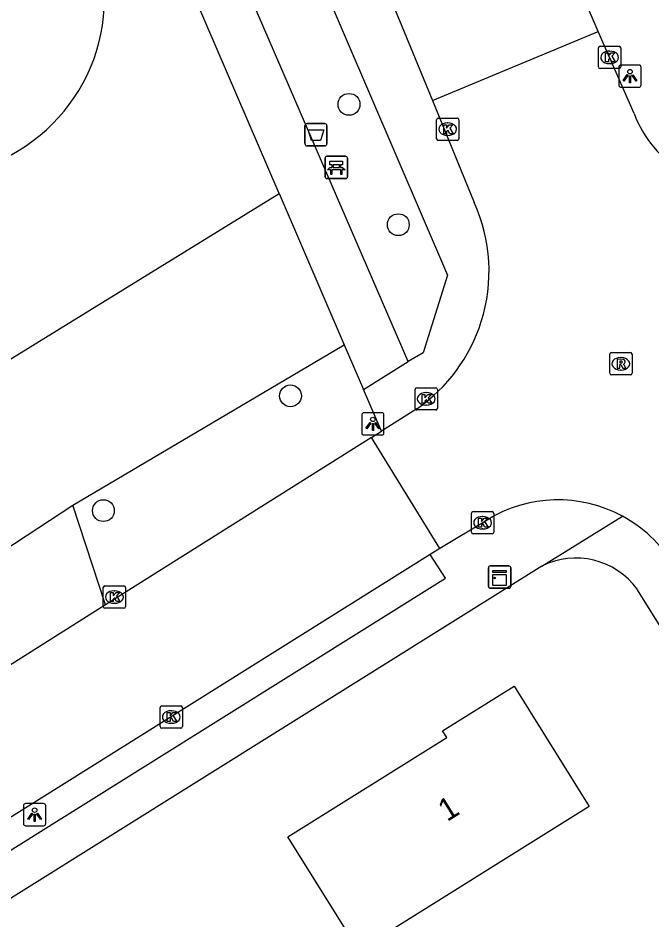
# Model space of a CAD drawing. Extents: x 159353 to 160616, y 385893 to 387321.
# Drawn here: x 159591.13 to 159619.55, y 386112.89 to 386153.33 of the extents above; entities that cross this region are included whole.
import ezdxf

# ---------------------------------------------------------------- set-up
doc = ezdxf.new("R2010")
doc.units = 0
for name, color, linetype in [('IMGEO_Afvalbak', 7, 'Continuous'), ('IMGEO_Bank', 7, 'Continuous'), ('IMGEO_Boom', 7, 'Continuous'), ('IMGEO_Groenvoorziening', 7, 'Continuous'), ('IMGEO_Kast', 7, 'Continuous'), ('IMGEO_Kolk', 7, 'Continuous'), ('IMGEO_Lichtpunt', 7, 'Continuous'), ('IMGEO_Pand', 7, 'Continuous'), ('IMGEO_Pand_nummerreeks', 7, 'Continuous'), ('IMGEO_Rijbaan_lokaal_gesloten', 7, 'Continuous'), ('IMGEO_Rijbaan_lokaal_open', 7, 'Continuous'), ('IMGEO_Rioolput', 7, 'Continuous'), ('IMGEO_Voetpad_halfverhard', 7, 'Continuous'), ('IMGEO_Voetpad_open', 7, 'Continuous')]:
    doc.layers.add(name, color=color, linetype=linetype)

msp = doc.modelspace()

# ---------------------------------------------------------------- linework, layer by layer
at = {"layer": 'IMGEO_Afvalbak'}
for p, q in [((159603.99, 386147.696), (159603.99, 386148.496)), ((159603.99, 386148.496), (159603.99, 386147.696)), ((159604.09, 386148.596), (159604.88, 386148.596)), ((159604.88, 386148.596), (159604.09, 386148.596)), ((159604.98, 386148.496), (159604.98, 386147.696)), ((159604.98, 386147.696), (159604.98, 386148.496)), ((159604.88, 386147.596), (159604.09, 386147.596)), ((159604.09, 386147.596), (159604.88, 386147.596))]:
    msp.add_line(p, q, dxfattribs=at)
msp.add_lwpolyline([(159604.133, 386148.31), (159604.837, 386148.31), (159604.688, 386147.84), (159604.282, 386147.84), (159604.133, 386148.31)], dxfattribs=at)
for centre, start, end in [((159604.09, 386148.496), 90, 180), ((159604.09, 386148.496), 90, 180), ((159604.88, 386148.496), 0, 90), ((159604.88, 386148.496), 360, 90), ((159604.09, 386147.696), 180, 270), ((159604.09, 386147.696), 180, 270), ((159604.88, 386147.696), 270, 0), ((159604.88, 386147.696), 270, 0)]:
    msp.add_arc(centre, 0.1, start, end, dxfattribs=at)
at = {"layer": 'IMGEO_Bank'}
for p, q in [((159604.898, 386146.205), (159604.898, 386147.046)), ((159604.898, 386147.046), (159604.898, 386146.205)), ((159604.973, 386147.13), (159605.814, 386147.13)), ((159605.814, 386147.13), (159604.973, 386147.13)), ((159605.898, 386147.055), (159605.898, 386146.214)), ((159605.898, 386146.214), (159605.898, 386147.055)), ((159605.207, 386146.636), (159605.207, 386146.742)), ((159605.251, 386146.742), (159605.251, 386146.636)), ((159605.539, 386146.748), (159605.257, 386146.748)), ((159605.257, 386146.63), (159605.539, 386146.63)), ((159605.545, 386146.636), (159605.545, 386146.742)), ((159605.589, 386146.742), (159605.589, 386146.636)), ((159605.595, 386146.528), (159605.202, 386146.528)), ((159605.823, 386146.13), (159604.982, 386146.13)), ((159604.982, 386146.13), (159605.823, 386146.13))]:
    msp.add_line(p, q, dxfattribs=at)
for points in [[(159605.145, 386146.528), (159605.003, 386146.528), (159605.115, 386146.63), (159605.201, 386146.63)], [(159605.201, 386146.748), (159605.115, 386146.748), (159605.115, 386146.909), (159605.678, 386146.909), (159605.678, 386146.748), (159605.595, 386146.748)], [(159605.595, 386146.63), (159605.678, 386146.63), (159605.79, 386146.528), (159605.651, 386146.528)], [(159605.195, 386146.521), (159605.195, 386146.314), (159605.152, 386146.314), (159605.152, 386146.521)], [(159605.645, 386146.521), (159605.645, 386146.314), (159605.601, 386146.314), (159605.601, 386146.521)]]:
    msp.add_lwpolyline(points, dxfattribs=at)
for centre, radius, start, end in [((159604.976, 386147.052), 0.0779, 92.4484, 184.2845), ((159604.976, 386147.052), 0.0779, 92.4484, 184.2845), ((159605.82, 386147.052), 0.0779, 2.4484, 94.2845), ((159605.82, 386147.052), 0.0779, 2.4484, 94.2845), ((159605.2, 386146.741), 0.00671, 2.8957, 87.1043), ((159605.2, 386146.637), 0.00671, 272.8957, 357.1043), ((159605.257, 386146.741), 0.00671, 92.8957, 177.1043), ((159605.257, 386146.637), 0.00671, 182.8957, 267.1043), ((159605.539, 386146.741), 0.00671, 2.8957, 87.1043), ((159605.539, 386146.637), 0.00671, 272.8957, 357.1043), ((159605.596, 386146.741), 0.00671, 92.8957, 177.1043), ((159605.596, 386146.637), 0.00671, 182.8957, 267.1043), ((159605.145, 386146.521), 0.00671, 2.8957, 87.1043), ((159605.202, 386146.521), 0.00671, 92.8957, 177.1043), ((159605.594, 386146.521), 0.00671, 2.8957, 87.1043), ((159605.651, 386146.521), 0.00671, 92.8957, 177.1043), ((159604.976, 386146.208), 0.0779, 182.4484, 274.2845), ((159604.976, 386146.208), 0.0779, 182.4484, 274.2845), ((159605.82, 386146.208), 0.0779, 272.4484, 4.2845), ((159605.82, 386146.208), 0.0779, 272.4484, 4.2845)]:
    msp.add_arc(centre, radius, start, end, dxfattribs=at)
at = {"layer": 'IMGEO_Boom'}
for centre in [(159605.968, 386149.457), (159608.178, 386144.062), (159603.343, 386136.388), (159594.955, 386131.243)]:
    msp.add_circle(centre, 0.489, dxfattribs=at)
at = {"layer": 'IMGEO_Groenvoorziening'}
for points in [[(159537.348, 386146.745), (159556.131, 386116.691), (159602.836, 386145.461)], [(159593.579, 386131.485), (159605.752, 386138.679)], [(159583.541, 386124.895), (159593.579, 386131.485)], [(159595.055, 386127.013), (159593.579, 386131.485)]]:
    msp.add_lwpolyline(points, dxfattribs=at)
msp.add_arc((159587.054, 386154.209), 7.954, 180.0036, 359.9964, dxfattribs=at)
at = {"layer": 'IMGEO_Kast'}
for p, q in [((159612.219, 386127.837), (159612.219, 386128.678)), ((159612.219, 386128.678), (159612.219, 386127.837)), ((159612.294, 386128.762), (159613.135, 386128.762)), ((159613.135, 386128.762), (159612.294, 386128.762)), ((159613.219, 386128.687), (159613.219, 386127.846)), ((159613.219, 386127.846), (159613.219, 386128.687)), ((159613.144, 386127.762), (159612.303, 386127.762)), ((159612.303, 386127.762), (159613.144, 386127.762))]:
    msp.add_line(p, q, dxfattribs=at)
for points in [[(159612.414, 386128.552), (159613.014, 386128.552), (159613.014, 386128.467), (159612.414, 386128.467), (159612.414, 386128.552)], [(159612.414, 386128.377), (159613.014, 386128.377), (159613.014, 386127.888), (159612.414, 386127.888), (159612.414, 386128.377)]]:
    msp.add_lwpolyline(points, dxfattribs=at)
msp.add_circle((159612.498, 386128.226), 0.0377, dxfattribs=at)
for centre, start, end in [((159612.297, 386128.684), 92.4484, 184.2845), ((159612.297, 386128.684), 92.4484, 184.2845), ((159613.141, 386128.684), 2.4484, 94.2845), ((159613.141, 386128.684), 2.4484, 94.2845), ((159612.297, 386127.84), 182.4484, 274.2845), ((159612.297, 386127.84), 182.4484, 274.2845), ((159613.141, 386127.84), 272.4484, 4.2845), ((159613.141, 386127.84), 272.4484, 4.2845)]:
    msp.add_arc(centre, 0.0779, start, end, dxfattribs=at)
at = {"layer": 'IMGEO_Kolk'}
for p, q in [((159617.153, 386151.138), (159617.153, 386151.99)), ((159617.228, 386152.064), (159618.08, 386152.064)), ((159618.154, 386151.99), (159618.154, 386151.138)), ((159617.641, 386151.844), (159617.666, 386151.844)), ((159617.664, 386151.284), (159617.639, 386151.284)), ((159618.08, 386151.064), (159617.228, 386151.064)), ((159609.891, 386147.916), (159609.891, 386148.768)), ((159609.966, 386148.842), (159610.818, 386148.842)), ((159610.892, 386148.768), (159610.892, 386147.916)), ((159610.379, 386148.622), (159610.404, 386148.622)), ((159610.818, 386147.842), (159609.966, 386147.842)), ((159610.402, 386148.062), (159610.377, 386148.062)), ((159608.93, 386135.829), (159608.93, 386136.681)), ((159609.005, 386136.755), (159609.857, 386136.755)), ((159609.418, 386136.535), (159609.443, 386136.535)), ((159609.931, 386136.681), (159609.931, 386135.829)), ((159609.857, 386135.755), (159609.005, 386135.755)), ((159609.441, 386135.975), (159609.416, 386135.975)), ((159611.458, 386130.275), (159611.458, 386131.127)), ((159611.533, 386131.201), (159612.385, 386131.201)), ((159611.946, 386130.981), (159611.971, 386130.981)), ((159612.459, 386131.127), (159612.459, 386130.275)), ((159612.385, 386130.201), (159611.533, 386130.201)), ((159611.969, 386130.421), (159611.944, 386130.421)), ((159594.948, 386126.943), (159594.948, 386127.795)), ((159595.023, 386127.869), (159595.875, 386127.869)), ((159595.436, 386127.649), (159595.461, 386127.649)), ((159595.949, 386127.795), (159595.949, 386126.943)), ((159595.875, 386126.869), (159595.023, 386126.869)), ((159595.459, 386127.089), (159595.434, 386127.089)), ((159597.499, 386121.565), (159597.499, 386122.417)), ((159597.574, 386122.491), (159598.426, 386122.491)), ((159598.5, 386122.417), (159598.5, 386121.565)), ((159597.987, 386122.271), (159598.012, 386122.271)), ((159598.01, 386121.711), (159597.985, 386121.711)), ((159598.426, 386121.491), (159597.574, 386121.491))]:
    msp.add_line(p, q, dxfattribs=at)
for points in [[(159617.153, 386151.138), (159617.153, 386151.99)], [(159617.228, 386152.064), (159618.08, 386152.064)], [(159618.154, 386151.99), (159618.154, 386151.138)], [(159617.474, 386151.764), (159617.597, 386151.764), (159617.597, 386151.613), (159617.727, 386151.764), (159617.891, 386151.764), (159617.745, 386151.613), (159617.898, 386151.364), (159617.746, 386151.364), (159617.661, 386151.528), (159617.597, 386151.461), (159617.597, 386151.364), (159617.474, 386151.364), (159617.474, 386151.764)], [(159618.08, 386151.064), (159617.228, 386151.064)], [(159609.891, 386147.916), (159609.891, 386148.768)], [(159609.966, 386148.842), (159610.818, 386148.842)], [(159610.892, 386148.768), (159610.892, 386147.916)], [(159610.212, 386148.542), (159610.335, 386148.542), (159610.335, 386148.391), (159610.465, 386148.542), (159610.629, 386148.542), (159610.483, 386148.391), (159610.636, 386148.142), (159610.484, 386148.142), (159610.399, 386148.306), (159610.335, 386148.239), (159610.335, 386148.142), (159610.212, 386148.142), (159610.212, 386148.542)], [(159610.818, 386147.842), (159609.966, 386147.842)], [(159608.93, 386135.829), (159608.93, 386136.681)], [(159609.005, 386136.755), (159609.857, 386136.755)], [(159609.931, 386136.681), (159609.931, 386135.829)], [(159609.251, 386136.455), (159609.374, 386136.455), (159609.374, 386136.304), (159609.504, 386136.455), (159609.668, 386136.455), (159609.522, 386136.304), (159609.675, 386136.055), (159609.523, 386136.055), (159609.438, 386136.219), (159609.374, 386136.152), (159609.374, 386136.055), (159609.251, 386136.055), (159609.251, 386136.455)], [(159609.857, 386135.755), (159609.005, 386135.755)], [(159611.458, 386130.275), (159611.458, 386131.127)], [(159611.533, 386131.201), (159612.385, 386131.201)], [(159611.779, 386130.901), (159611.902, 386130.901), (159611.902, 386130.75), (159612.032, 386130.901), (159612.196, 386130.901), (159612.05, 386130.75), (159612.203, 386130.501), (159612.051, 386130.501), (159611.966, 386130.665), (159611.902, 386130.598), (159611.902, 386130.501), (159611.779, 386130.501), (159611.779, 386130.901)], [(159612.459, 386131.127), (159612.459, 386130.275)], [(159612.385, 386130.201), (159611.533, 386130.201)], [(159594.948, 386126.943), (159594.948, 386127.795)], [(159595.023, 386127.869), (159595.875, 386127.869)], [(159595.949, 386127.795), (159595.949, 386126.943)], [(159595.269, 386127.569), (159595.392, 386127.569), (159595.392, 386127.418), (159595.522, 386127.569), (159595.686, 386127.569), (159595.54, 386127.418), (159595.693, 386127.169), (159595.541, 386127.169), (159595.456, 386127.333), (159595.392, 386127.266), (159595.392, 386127.169), (159595.269, 386127.169), (159595.269, 386127.569)], [(159595.875, 386126.869), (159595.023, 386126.869)], [(159597.499, 386121.565), (159597.499, 386122.417)], [(159597.574, 386122.491), (159598.426, 386122.491)], [(159598.5, 386122.417), (159598.5, 386121.565)], [(159597.82, 386122.191), (159597.943, 386122.191), (159597.943, 386122.04), (159598.073, 386122.191), (159598.237, 386122.191), (159598.091, 386122.04), (159598.244, 386121.791), (159598.092, 386121.791), (159598.007, 386121.955), (159597.943, 386121.888), (159597.943, 386121.791), (159597.82, 386121.791), (159597.82, 386122.191)], [(159598.426, 386121.491), (159597.574, 386121.491)]]:
    msp.add_lwpolyline(points, dxfattribs=at)
for centre, start, end in [((159617.23, 386151.988), 91.552, 178.448), ((159617.23, 386151.988), 91.552, 178.448), ((159618.078, 386151.988), 1.552, 88.448), ((159618.078, 386151.988), 1.552, 88.448), ((159617.23, 386151.14), 181.552, 268.448), ((159617.23, 386151.14), 181.552, 268.448), ((159618.078, 386151.14), 271.552, 358.448), ((159618.078, 386151.14), 271.552, 358.448), ((159609.968, 386148.766), 91.552, 178.448), ((159609.968, 386148.766), 91.552, 178.448), ((159610.816, 386148.766), 1.552, 88.448), ((159610.816, 386148.766), 1.552, 88.448), ((159609.968, 386147.918), 181.552, 268.448), ((159609.968, 386147.918), 181.552, 268.448), ((159610.816, 386147.918), 271.552, 358.448), ((159610.816, 386147.918), 271.552, 358.448), ((159609.007, 386136.679), 91.552, 178.448), ((159609.007, 386136.679), 91.552, 178.448), ((159609.855, 386136.679), 1.552, 88.448), ((159609.855, 386136.679), 1.552, 88.448), ((159609.007, 386135.831), 181.552, 268.448), ((159609.007, 386135.831), 181.552, 268.448), ((159609.855, 386135.831), 271.552, 358.448), ((159609.855, 386135.831), 271.552, 358.448), ((159611.535, 386131.125), 91.552, 178.448), ((159611.535, 386131.125), 91.552, 178.448), ((159612.383, 386131.125), 1.552, 88.448), ((159612.383, 386131.125), 1.552, 88.448), ((159611.535, 386130.277), 181.552, 268.448), ((159611.535, 386130.277), 181.552, 268.448), ((159612.383, 386130.277), 271.552, 358.448), ((159612.383, 386130.277), 271.552, 358.448), ((159595.025, 386127.793), 91.552, 178.448), ((159595.025, 386127.793), 91.552, 178.448), ((159595.873, 386127.793), 1.552, 88.448), ((159595.873, 386127.793), 1.552, 88.448), ((159595.025, 386126.945), 181.552, 268.448), ((159595.025, 386126.945), 181.552, 268.448), ((159595.873, 386126.945), 271.552, 358.448), ((159595.873, 386126.945), 271.552, 358.448), ((159597.576, 386122.415), 91.552, 178.448), ((159597.576, 386122.415), 91.552, 178.448), ((159598.424, 386122.415), 1.552, 88.448), ((159598.424, 386122.415), 1.552, 88.448), ((159597.576, 386121.567), 181.552, 268.448), ((159597.576, 386121.567), 181.552, 268.448), ((159598.424, 386121.567), 271.552, 358.448), ((159598.424, 386121.567), 271.552, 358.448)]:
    msp.add_arc(centre, 0.0765, start, end, dxfattribs=at)
for centre, major_axis, ratio, start_param, end_param in [((159617.64, 386151.564), (-0.387, 0.002), 0.722429, 4.712389, 7.853982), ((159617.665, 386151.564), (-0.39, 0.002), 0.717154, 1.570796, 4.712389), ((159610.378, 386148.342), (-0.387, 0.002), 0.722429, 4.712389, 7.853982), ((159610.403, 386148.342), (-0.39, 0.002), 0.717154, 1.570796, 4.712389), ((159609.417, 386136.255), (-0.387, 0.002), 0.722429, 4.712389, 7.853982), ((159609.442, 386136.255), (-0.39, 0.002), 0.717154, 1.570796, 4.712389), ((159611.945, 386130.701), (-0.387, 0.002), 0.722429, 4.712389, 7.853982), ((159611.97, 386130.701), (-0.39, 0.002), 0.717154, 1.570796, 4.712389), ((159595.435, 386127.369), (-0.387, 0.002), 0.722429, 4.712389, 7.853982), ((159595.46, 386127.369), (-0.39, 0.002), 0.717154, 1.570796, 4.712389), ((159597.986, 386121.991), (-0.387, 0.002), 0.722429, 4.712389, 7.853982), ((159598.011, 386121.991), (-0.39, 0.002), 0.717154, 1.570796, 4.712389)]:
    msp.add_ellipse(centre, major_axis=major_axis, ratio=ratio, start_param=start_param, end_param=end_param, dxfattribs=at)
at = {"layer": 'IMGEO_Lichtpunt'}
for p, q in [((159618.066, 386151.125), (159618.066, 386150.318)), ((159618.066, 386151.125), (159618.066, 386150.318)), ((159618.968, 386151.22), (159618.16, 386151.22)), ((159618.968, 386151.22), (159618.16, 386151.22)), ((159619.062, 386150.318), (159619.062, 386151.125)), ((159619.062, 386150.318), (159619.062, 386151.125)), ((159618.16, 386150.224), (159618.968, 386150.224)), ((159618.16, 386150.224), (159618.968, 386150.224)), ((159606.539, 386135.536), (159606.539, 386134.729)), ((159606.539, 386135.536), (159606.539, 386134.729)), ((159607.441, 386135.631), (159606.633, 386135.631)), ((159607.441, 386135.631), (159606.633, 386135.631)), ((159607.535, 386134.729), (159607.535, 386135.536)), ((159607.535, 386134.729), (159607.535, 386135.536)), ((159606.633, 386134.635), (159607.441, 386134.635)), ((159606.633, 386134.635), (159607.441, 386134.635)), ((159591.374, 386118.017), (159591.374, 386117.21)), ((159591.374, 386118.017), (159591.374, 386117.21)), ((159592.276, 386118.112), (159591.468, 386118.112)), ((159592.276, 386118.112), (159591.468, 386118.112)), ((159592.37, 386117.21), (159592.37, 386118.017)), ((159592.37, 386117.21), (159592.37, 386118.017)), ((159591.468, 386117.116), (159592.276, 386117.116)), ((159591.468, 386117.116), (159592.276, 386117.116))]:
    msp.add_line(p, q, dxfattribs=at)
for points in [[(159618.44, 386150.789), (159618.479, 386150.761), (159618.291, 386150.499), (159618.253, 386150.526), (159618.44, 386150.789)], [(159618.542, 386150.741), (159618.589, 386150.741), (159618.589, 386150.419), (159618.542, 386150.419), (159618.542, 386150.741)], [(159618.652, 386150.761), (159618.69, 386150.788), (159618.877, 386150.526), (159618.838, 386150.498), (159618.652, 386150.761)], [(159606.913, 386135.2), (159606.952, 386135.172), (159606.764, 386134.91), (159606.726, 386134.937), (159606.913, 386135.2)], [(159607.015, 386135.152), (159607.062, 386135.152), (159607.062, 386134.83), (159607.015, 386134.83), (159607.015, 386135.152)], [(159607.125, 386135.172), (159607.163, 386135.199), (159607.35, 386134.937), (159607.311, 386134.909), (159607.125, 386135.172)], [(159591.748, 386117.681), (159591.787, 386117.653), (159591.599, 386117.391), (159591.561, 386117.418), (159591.748, 386117.681)], [(159591.85, 386117.633), (159591.897, 386117.633), (159591.897, 386117.311), (159591.85, 386117.311), (159591.85, 386117.633)], [(159591.96, 386117.653), (159591.998, 386117.68), (159592.185, 386117.418), (159592.146, 386117.39), (159591.96, 386117.653)]]:
    msp.add_lwpolyline(points, dxfattribs=at)
for centre in [(159618.565, 386150.923), (159607.038, 386135.334), (159591.873, 386117.815)]:
    msp.add_circle(centre, 0.0994, dxfattribs=at)
for centre, start, end in [((159618.16, 386151.125), 90, 180), ((159618.16, 386151.125), 90, 180), ((159618.968, 386151.125), 0, 90), ((159618.968, 386151.125), 0, 90), ((159618.16, 386150.318), 180, 270), ((159618.16, 386150.318), 180, 270), ((159618.968, 386150.318), 270, 0), ((159618.968, 386150.318), 270, 360), ((159606.633, 386135.536), 90, 180), ((159606.633, 386135.536), 90, 180), ((159607.441, 386135.536), 0, 90), ((159607.441, 386135.536), 0, 90), ((159606.633, 386134.729), 180, 270), ((159606.633, 386134.729), 180, 270), ((159607.441, 386134.729), 270, 0), ((159607.441, 386134.729), 270, 360), ((159591.468, 386118.017), 90, 180), ((159591.468, 386118.017), 90, 180), ((159592.276, 386118.017), 0, 90), ((159592.276, 386118.017), 0, 90), ((159591.468, 386117.21), 180, 270), ((159591.468, 386117.21), 180, 270), ((159592.276, 386117.21), 270, 0), ((159592.276, 386117.21), 270, 360)]:
    msp.add_arc(centre, 0.0946, start, end, dxfattribs=at)
at = {"layer": 'IMGEO_Pand'}
msp.add_lwpolyline([(159606.41, 386111.53), (159603.231, 386116.62), (159610.355, 386121.069), (159610.164, 386121.374), (159613.37, 386123.377), (159616.74, 386117.981), (159606.41, 386111.53)], dxfattribs=at)
at = {"layer": 'IMGEO_Rijbaan_lokaal_gesloten'}
for points in [[(159617.137, 386152.722), (159605.373, 386180.099)], [(159600.42, 386171.678), (159606.398, 386157.681), (159609.708, 386149.629)]]:
    msp.add_lwpolyline(points, dxfattribs=at)
at = {"layer": 'IMGEO_Rijbaan_lokaal_open'}
for points in [[(159609.708, 386149.629), (159617.137, 386152.722)], [(159618.748, 386149.045), (159617.137, 386152.722)], [(159609.708, 386149.629), (159611.586, 386145.062)], [(159609.011, 386135.807), (159607.421, 386134.806)], [(159606.969, 386134.521), (159595.055, 386127.013)], [(159606.969, 386134.521), (159607.421, 386134.806)], [(159610.034, 386129.54), (159606.969, 386134.521)], [(159612.156, 386130.821), (159610.034, 386129.54)], [(159609.613, 386129.277), (159586.1, 386114.559)], [(159610.034, 386129.54), (159609.613, 386129.277)], [(159595.055, 386127.013), (159587.35, 386122.158)]]:
    msp.add_lwpolyline(points, dxfattribs=at)
for centre, radius, start, end in [((159623.45, 386150.791), 5.016, 200.376, 240.3811), ((159604.734, 386141.981), 7.513, 342.4748, 24.209), ((159604.738, 386141.981), 7.509, 304.6829, 342.4635), ((159615.34, 386125.675), 6.051, 61.4231, 121.7435), ((159615.358, 386125.689), 6.03, 31.9876, 61.5189)]:
    msp.add_arc(centre, radius, start, end, dxfattribs=at)
at = {"layer": 'IMGEO_Rioolput'}
for p, q in [((159617.655, 386137.401), (159617.655, 386138.253)), ((159617.73, 386138.327), (159618.582, 386138.327)), ((159618.656, 386138.253), (159618.656, 386137.401)), ((159618.143, 386138.107), (159618.168, 386138.107)), ((159618.582, 386137.327), (159617.73, 386137.327)), ((159618.166, 386137.547), (159618.141, 386137.547))]:
    msp.add_line(p, q, dxfattribs=at)
for points in [[(159617.655, 386137.401), (159617.655, 386138.253)], [(159617.73, 386138.327), (159618.582, 386138.327)], [(159618.656, 386138.253), (159618.656, 386137.401)], [(159618.244, 386138.025), (159617.992, 386138.027), (159617.992, 386137.627)], [(159617.992, 386137.627), (159618.116, 386137.627), (159618.116, 386137.789), (159618.127, 386137.789)], [(159618.17, 386137.946), (159618.116, 386137.946), (159618.116, 386137.865)], [(159618.116, 386137.865), (159618.168, 386137.865)], [(159618.174, 386137.76), (159618.245, 386137.627), (159618.385, 386137.627), (159618.32, 386137.753)], [(159618.582, 386137.327), (159617.73, 386137.327)]]:
    msp.add_lwpolyline(points, dxfattribs=at)
for centre, radius, start, end in [((159617.732, 386138.251), 0.0765, 91.552, 178.448), ((159617.732, 386138.251), 0.0765, 91.552, 178.448), ((159618.58, 386138.251), 0.0765, 1.552, 88.448), ((159618.58, 386138.251), 0.0765, 1.552, 88.448), ((159618.126, 386137.736), 0.0533, 26.0293, 88.6989), ((159618.152, 386138.054), 0.19, 274.7715, 282.9687), ((159618.176, 386137.85), 0.0964, 77.0061, 93.1865), ((159618.19, 386137.907), 0.0378, 276.6634, 79.6772), ((159618.243, 386137.915), 0.109, 350.3612, 89.416), ((159618.241, 386137.915), 0.112, 277.5842, 350.9817), ((159618.225, 386137.7), 0.108, 29.5134, 73.7905), ((159617.732, 386137.403), 0.0765, 181.552, 268.448), ((159617.732, 386137.403), 0.0765, 181.552, 268.448), ((159618.58, 386137.403), 0.0765, 271.552, 358.448), ((159618.58, 386137.403), 0.0765, 271.552, 358.448)]:
    msp.add_arc(centre, radius, start, end, dxfattribs=at)
for centre, major_axis, ratio, start_param, end_param in [((159618.142, 386137.827), (-0.387, 0.002), 0.722429, 4.712389, 7.853982), ((159618.167, 386137.827), (-0.39, 0.002), 0.717154, 1.570796, 4.712389)]:
    msp.add_ellipse(centre, major_axis=major_axis, ratio=ratio, start_param=start_param, end_param=end_param, dxfattribs=at)
at = {"layer": 'IMGEO_Voetpad_halfverhard'}
for points in [[(159608.613, 386137.922), (159593.857, 386172.075)], [(159602.836, 386145.461), (159593.487, 386167.203)], [(159602.836, 386145.461), (159605.752, 386138.679)], [(159605.752, 386138.679), (159606.617, 386136.668)]]:
    msp.add_lwpolyline(points, dxfattribs=at)
at = {"layer": 'IMGEO_Voetpad_open'}
for points in [[(159596.782, 386173.335), (159598.929, 386168.48), (159610.383, 386141.807), (159609.289, 386138.315), (159608.613, 386137.922)], [(159606.617, 386136.668), (159608.613, 386137.922)], [(159607.421, 386134.806), (159606.617, 386136.668)], [(159614.607, 386128.752), (159618.234, 386130.989)], [(159586.1, 386114.559), (159586.766, 386113.506), (159610.295, 386128.213), (159609.613, 386129.277)], [(159614.607, 386128.752), (159587.619, 386111.878), (159554.627, 386091.25)], [(159665.788, 386049.899), (159666.048, 386052.236), (159654.99, 386069.935), (159647.967, 386080.518), (159644.145, 386086.744), (159642.808, 386089.045), (159635.064, 386101.827), (159618.898, 386127.7)]]:
    msp.add_lwpolyline(points, dxfattribs=at)
msp.add_arc((159616.141, 386125.733), 3.387, 35.5104, 116.9392, dxfattribs=at)

# ---------------------------------------------------------------- texts
at = {"layer": 'IMGEO_Pand_nummerreeks'}
msp.add_text('1', height=1, rotation=31.9851, dxfattribs=at).set_placement((159610.365, 386117.278))

doc.saveas('drawing.dxf')
